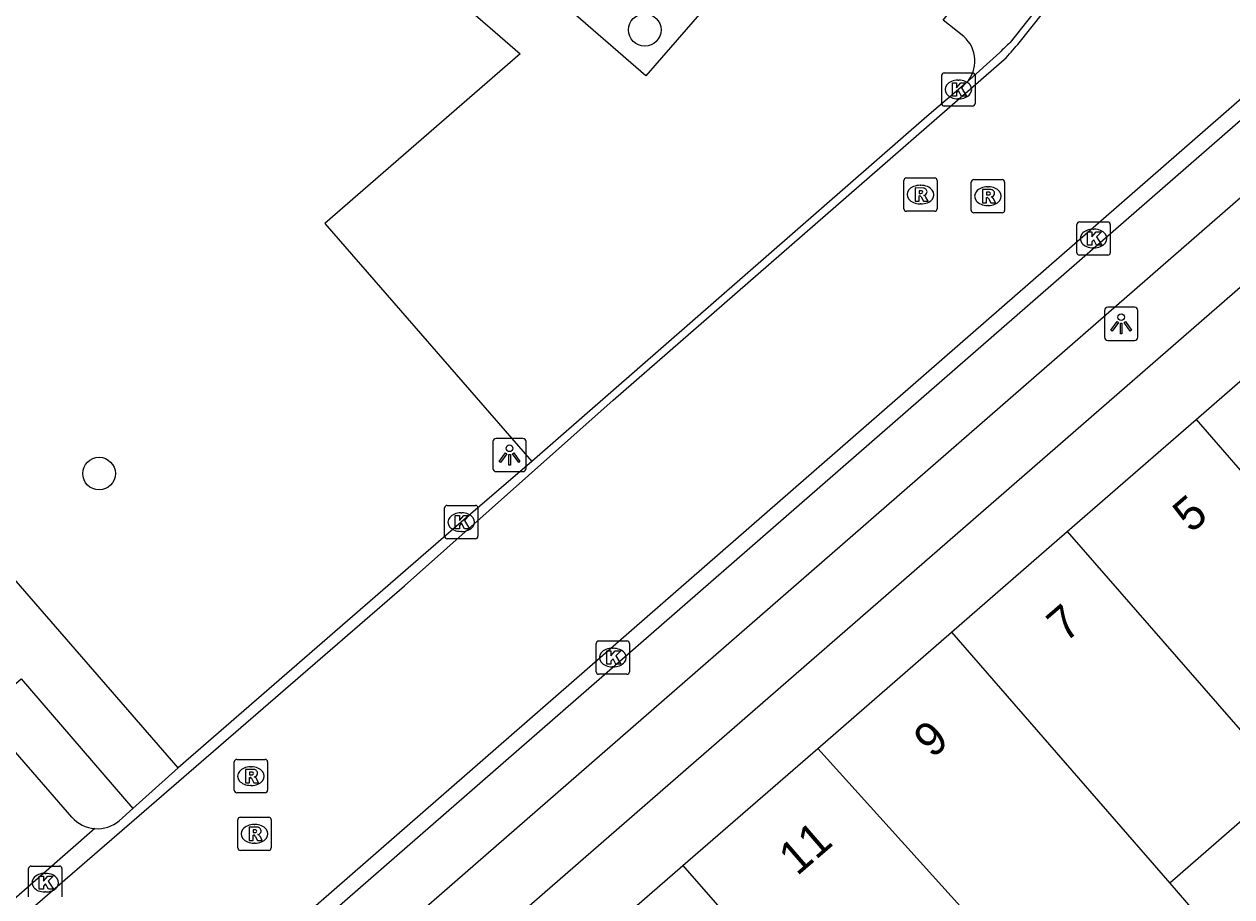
# Model space of a CAD drawing. Extents: x 161882 to 162509, y 381687 to 382379.
# Drawn here: x 162050.81 to 162087.09, y 382109.92 to 382136.14 of the extents above; entities that cross this region are included whole.
import ezdxf

# ---------------------------------------------------------------- set-up
doc = ezdxf.new("R2010")
doc.units = 0
for name, color, linetype in [('IMGEO_Boom', 7, 'Continuous'), ('IMGEO_Kolk', 7, 'Continuous'), ('IMGEO_Lichtpunt', 7, 'Continuous'), ('IMGEO_Pand', 7, 'Continuous'), ('IMGEO_Pand_nummerreeks', 7, 'Continuous'), ('IMGEO_Parkeervlak_open', 7, 'Continuous'), ('IMGEO_Rijbaan_lokaal_open', 7, 'Continuous'), ('IMGEO_Rioolput', 7, 'Continuous'), ('IMGEO_Voetpad_open', 7, 'Continuous')]:
    doc.layers.add(name, color=color, linetype=linetype)

msp = doc.modelspace()

# ---------------------------------------------------------------- linework, layer by layer
at = {"layer": 'IMGEO_Boom'}
for centre in [(162069.454, 382135.968), (162053.061, 382122.64)]:
    msp.add_circle(centre, 0.489, dxfattribs=at)
at = {"layer": 'IMGEO_Kolk'}
for p, q in [((162078.373, 382133.752), (162078.373, 382134.604)), ((162078.448, 382134.678), (162079.3, 382134.678)), ((162079.374, 382134.604), (162079.374, 382133.752)), ((162078.861, 382134.458), (162078.886, 382134.458)), ((162078.884, 382133.898), (162078.859, 382133.898)), ((162079.3, 382133.678), (162078.448, 382133.678)), ((162082.509, 382130.2), (162083.361, 382130.2)), ((162082.434, 382129.274), (162082.434, 382130.126)), ((162082.922, 382129.98), (162082.947, 382129.98)), ((162083.435, 382130.126), (162083.435, 382129.274)), ((162082.945, 382129.42), (162082.92, 382129.42)), ((162083.361, 382129.2), (162082.509, 382129.2)), ((162063.441, 382120.756), (162063.441, 382121.608)), ((162063.516, 382121.682), (162064.368, 382121.682)), ((162063.929, 382121.462), (162063.954, 382121.462)), ((162064.442, 382121.608), (162064.442, 382120.756)), ((162063.952, 382120.902), (162063.927, 382120.902)), ((162064.368, 382120.682), (162063.516, 382120.682)), ((162067.992, 382116.686), (162067.992, 382117.538)), ((162068.067, 382117.612), (162068.919, 382117.612)), ((162068.993, 382117.538), (162068.993, 382116.686)), ((162068.48, 382117.392), (162068.505, 382117.392)), ((162068.503, 382116.832), (162068.478, 382116.832)), ((162068.919, 382116.612), (162068.067, 382116.612)), ((162050.944, 382109.925), (162050.944, 382110.777)), ((162051.019, 382110.851), (162051.871, 382110.851)), ((162051.432, 382110.631), (162051.457, 382110.631)), ((162051.945, 382110.777), (162051.945, 382109.925)), ((162051.455, 382110.071), (162051.43, 382110.071))]:
    msp.add_line(p, q, dxfattribs=at)
for points in [[(162078.373, 382133.752), (162078.373, 382134.604)], [(162078.448, 382134.678), (162079.3, 382134.678)], [(162079.374, 382134.604), (162079.374, 382133.752)], [(162078.694, 382134.378), (162078.817, 382134.378), (162078.817, 382134.227), (162078.947, 382134.378), (162079.111, 382134.378), (162078.965, 382134.227), (162079.118, 382133.978), (162078.966, 382133.978), (162078.881, 382134.142), (162078.817, 382134.075), (162078.817, 382133.978), (162078.694, 382133.978), (162078.694, 382134.378)], [(162079.3, 382133.678), (162078.448, 382133.678)], [(162082.509, 382130.2), (162083.361, 382130.2)], [(162082.434, 382129.274), (162082.434, 382130.126)], [(162082.755, 382129.9), (162082.878, 382129.9), (162082.878, 382129.749), (162083.008, 382129.9), (162083.172, 382129.9), (162083.026, 382129.749), (162083.179, 382129.5), (162083.027, 382129.5), (162082.942, 382129.664), (162082.878, 382129.597), (162082.878, 382129.5), (162082.755, 382129.5), (162082.755, 382129.9)], [(162083.435, 382130.126), (162083.435, 382129.274)], [(162083.361, 382129.2), (162082.509, 382129.2)], [(162063.441, 382120.756), (162063.441, 382121.608)], [(162063.516, 382121.682), (162064.368, 382121.682)], [(162064.442, 382121.608), (162064.442, 382120.756)], [(162063.762, 382121.382), (162063.885, 382121.382), (162063.885, 382121.231), (162064.015, 382121.382), (162064.179, 382121.382), (162064.033, 382121.231), (162064.186, 382120.982), (162064.034, 382120.982), (162063.949, 382121.146), (162063.885, 382121.079), (162063.885, 382120.982), (162063.762, 382120.982), (162063.762, 382121.382)], [(162064.368, 382120.682), (162063.516, 382120.682)], [(162067.992, 382116.686), (162067.992, 382117.538)], [(162068.067, 382117.612), (162068.919, 382117.612)], [(162068.993, 382117.538), (162068.993, 382116.686)], [(162068.313, 382117.312), (162068.436, 382117.312), (162068.436, 382117.161), (162068.566, 382117.312), (162068.73, 382117.312), (162068.584, 382117.161), (162068.737, 382116.912), (162068.585, 382116.912), (162068.5, 382117.076), (162068.436, 382117.009), (162068.436, 382116.912), (162068.313, 382116.912), (162068.313, 382117.312)], [(162068.919, 382116.612), (162068.067, 382116.612)], [(162050.944, 382109.925), (162050.944, 382110.777)], [(162051.019, 382110.851), (162051.871, 382110.851)], [(162051.265, 382110.551), (162051.388, 382110.551), (162051.388, 382110.4), (162051.518, 382110.551), (162051.682, 382110.551), (162051.536, 382110.4), (162051.689, 382110.151), (162051.537, 382110.151), (162051.452, 382110.315), (162051.388, 382110.248), (162051.388, 382110.151), (162051.265, 382110.151), (162051.265, 382110.551)], [(162051.945, 382110.777), (162051.945, 382109.925)]]:
    msp.add_lwpolyline(points, dxfattribs=at)
for centre, start, end in [((162078.45, 382134.602), 91.552, 178.448), ((162078.45, 382134.602), 91.552, 178.448), ((162079.298, 382134.602), 1.552, 88.448), ((162079.298, 382134.602), 1.552, 88.448), ((162078.45, 382133.754), 181.552, 268.448), ((162078.45, 382133.754), 181.552, 268.448), ((162079.298, 382133.754), 271.552, 358.448), ((162079.298, 382133.754), 271.552, 358.448), ((162082.511, 382130.124), 91.552, 178.448), ((162082.511, 382130.124), 91.552, 178.448), ((162083.359, 382130.124), 1.552, 88.448), ((162083.359, 382130.124), 1.552, 88.448), ((162082.511, 382129.276), 181.552, 268.448), ((162082.511, 382129.276), 181.552, 268.448), ((162083.359, 382129.276), 271.552, 358.448), ((162083.359, 382129.276), 271.552, 358.448), ((162063.518, 382121.606), 91.552, 178.448), ((162063.518, 382121.606), 91.552, 178.448), ((162064.366, 382121.606), 1.552, 88.448), ((162064.366, 382121.606), 1.552, 88.448), ((162063.518, 382120.758), 181.552, 268.448), ((162063.518, 382120.758), 181.552, 268.448), ((162064.366, 382120.758), 271.552, 358.448), ((162064.366, 382120.758), 271.552, 358.448), ((162068.069, 382117.536), 91.552, 178.448), ((162068.069, 382117.536), 91.552, 178.448), ((162068.917, 382117.536), 1.552, 88.448), ((162068.917, 382117.536), 1.552, 88.448), ((162068.069, 382116.688), 181.552, 268.448), ((162068.069, 382116.688), 181.552, 268.448), ((162068.917, 382116.688), 271.552, 358.448), ((162068.917, 382116.688), 271.552, 358.448), ((162051.021, 382110.775), 91.552, 178.448), ((162051.021, 382110.775), 91.552, 178.448), ((162051.869, 382110.775), 1.552, 88.448), ((162051.869, 382110.775), 1.552, 88.448)]:
    msp.add_arc(centre, 0.0765, start, end, dxfattribs=at)
for centre, major_axis, ratio, start_param, end_param in [((162078.86, 382134.178), (-0.387, 0.002), 0.722429, 4.712389, 7.853982), ((162078.885, 382134.178), (-0.39, 0.002), 0.717154, 1.570796, 4.712389), ((162082.921, 382129.7), (-0.387, 0.002), 0.722429, 4.712389, 7.853982), ((162082.946, 382129.7), (-0.39, 0.002), 0.717154, 1.570796, 4.712389), ((162063.928, 382121.182), (-0.387, 0.002), 0.722429, 4.712389, 7.853982), ((162063.953, 382121.182), (-0.39, 0.002), 0.717154, 1.570796, 4.712389), ((162068.479, 382117.112), (-0.387, 0.002), 0.722429, 4.712389, 7.853982), ((162068.504, 382117.112), (-0.39, 0.002), 0.717154, 1.570796, 4.712389), ((162051.431, 382110.351), (-0.387, 0.002), 0.722429, 4.712389, 7.853982), ((162051.456, 382110.351), (-0.39, 0.002), 0.717154, 1.570796, 4.712389)]:
    msp.add_ellipse(centre, major_axis=major_axis, ratio=ratio, start_param=start_param, end_param=end_param, dxfattribs=at)
at = {"layer": 'IMGEO_Lichtpunt'}
for p, q in [((162084.167, 382127.637), (162083.359, 382127.637)), ((162084.167, 382127.637), (162083.359, 382127.637)), ((162083.265, 382127.542), (162083.265, 382126.735)), ((162083.265, 382127.542), (162083.265, 382126.735)), ((162084.261, 382126.735), (162084.261, 382127.542)), ((162084.261, 382126.735), (162084.261, 382127.542)), ((162083.359, 382126.641), (162084.167, 382126.641)), ((162083.359, 382126.641), (162084.167, 382126.641)), ((162064.893, 382123.601), (162064.893, 382122.794)), ((162064.893, 382123.601), (162064.893, 382122.794)), ((162065.795, 382123.696), (162064.987, 382123.696)), ((162065.795, 382123.696), (162064.987, 382123.696)), ((162065.889, 382122.794), (162065.889, 382123.601)), ((162065.889, 382122.794), (162065.889, 382123.601)), ((162064.987, 382122.7), (162065.795, 382122.7)), ((162064.987, 382122.7), (162065.795, 382122.7))]:
    msp.add_line(p, q, dxfattribs=at)
for points in [[(162083.639, 382127.206), (162083.678, 382127.178), (162083.49, 382126.916), (162083.452, 382126.943), (162083.639, 382127.206)], [(162083.741, 382127.158), (162083.788, 382127.158), (162083.788, 382126.836), (162083.741, 382126.836), (162083.741, 382127.158)], [(162083.851, 382127.178), (162083.889, 382127.205), (162084.076, 382126.943), (162084.037, 382126.915), (162083.851, 382127.178)], [(162065.267, 382123.265), (162065.306, 382123.237), (162065.118, 382122.975), (162065.08, 382123.002), (162065.267, 382123.265)], [(162065.479, 382123.237), (162065.517, 382123.264), (162065.704, 382123.002), (162065.665, 382122.974), (162065.479, 382123.237)], [(162065.369, 382123.217), (162065.416, 382123.217), (162065.416, 382122.895), (162065.369, 382122.895), (162065.369, 382123.217)]]:
    msp.add_lwpolyline(points, dxfattribs=at)
for centre in [(162083.764, 382127.34), (162065.392, 382123.399)]:
    msp.add_circle(centre, 0.0994, dxfattribs=at)
for centre, start, end in [((162083.359, 382127.542), 90, 180), ((162083.359, 382127.542), 90, 180), ((162084.167, 382127.542), 0, 90), ((162084.167, 382127.542), 0, 90), ((162083.359, 382126.735), 180, 270), ((162083.359, 382126.735), 180, 270), ((162084.167, 382126.735), 270, 0), ((162084.167, 382126.735), 270, 360), ((162064.987, 382123.601), 90, 180), ((162064.987, 382123.601), 90, 180), ((162065.795, 382123.601), 0, 90), ((162065.795, 382123.601), 0, 90), ((162064.987, 382122.794), 180, 270), ((162064.987, 382122.794), 180, 270), ((162065.795, 382122.794), 270, 0), ((162065.795, 382122.794), 270, 360)]:
    msp.add_arc(centre, 0.0946, start, end, dxfattribs=at)
at = {"layer": 'IMGEO_Pand'}
for points in [[(162086.012, 382124.267), (162090.338, 382128.029)], [(162082.144, 382120.902), (162086.012, 382124.267)], [(162086.012, 382124.267), (162093.878, 382115.216)], [(162078.667, 382117.878), (162082.144, 382120.902)], [(162082.144, 382120.902), (162088.706, 382113.366)], [(162074.647, 382114.382), (162078.667, 382117.878)], [(162078.667, 382117.878), (162085.22, 382110.331)], [(162070.6, 382110.862), (162074.647, 382114.382)], [(162074.647, 382114.382), (162083.028, 382105.097)], [(162088.706, 382113.366), (162085.22, 382110.331)], [(162066.755, 382107.518), (162070.6, 382110.862)], [(162070.6, 382110.862), (162078.812, 382101.467)], [(162085.22, 382110.331), (162086.856, 382108.447), (162083.028, 382105.097)]]:
    msp.add_lwpolyline(points, dxfattribs=at)
at = {"layer": 'IMGEO_Parkeervlak_open'}
msp.add_lwpolyline([(162052.243, 382112.316), (162049.626, 382115.318)], dxfattribs=at)
msp.add_arc((162053.012, 382113.005), 1.032, 221.8376, 265.8276, dxfattribs=at)
at = {"layer": 'IMGEO_Rijbaan_lokaal_open'}
for points in [[(162080.659, 382135.532), (162085.814, 382142.015), (162085.823, 382142.026)], [(162084.661, 382140.952), (162080.432, 382135.586)], [(162089.5, 382135.76), (162042.331, 382094.626), (162042.637, 382094.281)], [(162089.765, 382135.352), (162060.132, 382109.524)], [(162080.118, 382135.286), (162079.109, 382134.375)], [(162037.509, 382098.473), (162037.797, 382098.117), (162062.239, 382119.267), (162068.499, 382124.843), (162080.253, 382135.078)], [(162079.109, 382134.375), (162078.874, 382134.178), (162077.927, 382133.363), (162066.058, 382123)], [(162066.058, 382123), (162063.942, 382121.182), (162055.435, 382113.796)], [(162055.435, 382113.796), (162054.076, 382112.578)], [(162054.076, 382112.578), (162053.665, 382112.21)], [(162052.937, 382111.975), (162037.509, 382098.473)]]:
    msp.add_lwpolyline(points, dxfattribs=at)
for centre, radius, start, end in [((162082.299, 382133.318), 2.937, 129.4546, 137.933), ((162074.218, 382140.883), 8.373, 316.1104, 320.2788), ((162053.009, 382112.996), 1.024, 265.9459, 309.8345)]:
    msp.add_arc(centre, radius, start, end, dxfattribs=at)
at = {"layer": 'IMGEO_Rioolput'}
for p, q in [((162077.235, 382130.593), (162077.235, 382131.445)), ((162077.31, 382131.519), (162078.162, 382131.519)), ((162077.723, 382131.299), (162077.748, 382131.299)), ((162078.236, 382131.445), (162078.236, 382130.593)), ((162079.261, 382130.546), (162079.261, 382131.398)), ((162079.336, 382131.472), (162080.188, 382131.472)), ((162079.749, 382131.252), (162079.774, 382131.252)), ((162080.262, 382131.398), (162080.262, 382130.546)), ((162078.162, 382130.519), (162077.31, 382130.519)), ((162077.746, 382130.739), (162077.721, 382130.739)), ((162079.772, 382130.692), (162079.747, 382130.692)), ((162080.188, 382130.472), (162079.336, 382130.472)), ((162057.123, 382113.126), (162057.123, 382113.978)), ((162057.198, 382114.052), (162058.05, 382114.052)), ((162057.611, 382113.832), (162057.636, 382113.832)), ((162058.124, 382113.978), (162058.124, 382113.126)), ((162057.634, 382113.272), (162057.609, 382113.272)), ((162058.05, 382113.052), (162057.198, 382113.052)), ((162057.23, 382111.393), (162057.23, 382112.245)), ((162057.305, 382112.319), (162058.157, 382112.319)), ((162057.718, 382112.099), (162057.743, 382112.099)), ((162058.231, 382112.245), (162058.231, 382111.393)), ((162058.157, 382111.319), (162057.305, 382111.319)), ((162057.741, 382111.539), (162057.716, 382111.539))]:
    msp.add_line(p, q, dxfattribs=at)
for points in [[(162077.235, 382130.593), (162077.235, 382131.445)], [(162077.31, 382131.519), (162078.162, 382131.519)], [(162077.824, 382131.217), (162077.572, 382131.219), (162077.572, 382130.819)], [(162078.236, 382131.445), (162078.236, 382130.593)], [(162079.261, 382130.546), (162079.261, 382131.398)], [(162079.336, 382131.472), (162080.188, 382131.472)], [(162080.262, 382131.398), (162080.262, 382130.546)], [(162077.572, 382130.819), (162077.696, 382130.819), (162077.696, 382130.981), (162077.707, 382130.981)], [(162077.75, 382131.138), (162077.696, 382131.138), (162077.696, 382131.057)], [(162077.696, 382131.057), (162077.748, 382131.057)], [(162077.754, 382130.952), (162077.825, 382130.819), (162077.965, 382130.819), (162077.9, 382130.945)], [(162079.85, 382131.17), (162079.598, 382131.172), (162079.598, 382130.772)], [(162079.598, 382130.772), (162079.722, 382130.772), (162079.722, 382130.934), (162079.733, 382130.934)], [(162079.776, 382131.091), (162079.722, 382131.091), (162079.722, 382131.01)], [(162079.722, 382131.01), (162079.774, 382131.01)], [(162079.78, 382130.905), (162079.851, 382130.772), (162079.991, 382130.772), (162079.926, 382130.898)], [(162078.162, 382130.519), (162077.31, 382130.519)], [(162080.188, 382130.472), (162079.336, 382130.472)], [(162057.123, 382113.126), (162057.123, 382113.978)], [(162057.198, 382114.052), (162058.05, 382114.052)], [(162058.124, 382113.978), (162058.124, 382113.126)], [(162057.712, 382113.75), (162057.46, 382113.752), (162057.46, 382113.352)], [(162057.46, 382113.352), (162057.584, 382113.352), (162057.584, 382113.514), (162057.595, 382113.514)], [(162057.638, 382113.671), (162057.584, 382113.671), (162057.584, 382113.59)], [(162057.584, 382113.59), (162057.636, 382113.59)], [(162057.642, 382113.485), (162057.713, 382113.352), (162057.853, 382113.352), (162057.788, 382113.478)], [(162058.05, 382113.052), (162057.198, 382113.052)], [(162057.23, 382111.393), (162057.23, 382112.245)], [(162057.305, 382112.319), (162058.157, 382112.319)], [(162057.819, 382112.017), (162057.567, 382112.019), (162057.567, 382111.619)], [(162058.231, 382112.245), (162058.231, 382111.393)], [(162057.567, 382111.619), (162057.691, 382111.619), (162057.691, 382111.781), (162057.702, 382111.781)], [(162057.745, 382111.938), (162057.691, 382111.938), (162057.691, 382111.857)], [(162057.691, 382111.857), (162057.743, 382111.857)], [(162057.749, 382111.752), (162057.82, 382111.619), (162057.96, 382111.619), (162057.895, 382111.745)], [(162058.157, 382111.319), (162057.305, 382111.319)]]:
    msp.add_lwpolyline(points, dxfattribs=at)
for centre, radius, start, end in [((162077.312, 382131.443), 0.0765, 91.552, 178.448), ((162077.312, 382131.443), 0.0765, 91.552, 178.448), ((162077.823, 382131.107), 0.109, 350.3612, 89.416), ((162078.16, 382131.443), 0.0765, 1.552, 88.448), ((162078.16, 382131.443), 0.0765, 1.552, 88.448), ((162079.338, 382131.396), 0.0765, 91.552, 178.448), ((162079.338, 382131.396), 0.0765, 91.552, 178.448), ((162080.186, 382131.396), 0.0765, 1.552, 88.448), ((162080.186, 382131.396), 0.0765, 1.552, 88.448), ((162077.706, 382130.928), 0.0533, 26.0293, 88.6989), ((162077.732, 382131.246), 0.19, 274.7715, 282.9687), ((162077.756, 382131.042), 0.0964, 77.0061, 93.1865), ((162077.77, 382131.099), 0.0378, 276.6634, 79.6772), ((162077.821, 382131.107), 0.112, 277.5842, 350.9817), ((162077.805, 382130.892), 0.108, 29.5134, 73.7905), ((162079.732, 382130.881), 0.0533, 26.0293, 88.6989), ((162079.758, 382131.199), 0.19, 274.7715, 282.9687), ((162079.782, 382130.995), 0.0964, 77.0061, 93.1865), ((162079.796, 382131.052), 0.0378, 276.6634, 79.6772), ((162079.849, 382131.06), 0.109, 350.3612, 89.416), ((162079.847, 382131.06), 0.112, 277.5842, 350.9817), ((162079.831, 382130.845), 0.108, 29.5134, 73.7905), ((162077.312, 382130.595), 0.0765, 181.552, 268.448), ((162077.312, 382130.595), 0.0765, 181.552, 268.448), ((162078.16, 382130.595), 0.0765, 271.552, 358.448), ((162078.16, 382130.595), 0.0765, 271.552, 358.448), ((162079.338, 382130.548), 0.0765, 181.552, 268.448), ((162079.338, 382130.548), 0.0765, 181.552, 268.448), ((162080.186, 382130.548), 0.0765, 271.552, 358.448), ((162080.186, 382130.548), 0.0765, 271.552, 358.448), ((162057.2, 382113.976), 0.0765, 91.552, 178.448), ((162057.2, 382113.976), 0.0765, 91.552, 178.448), ((162058.048, 382113.976), 0.0765, 1.552, 88.448), ((162058.048, 382113.976), 0.0765, 1.552, 88.448), ((162057.594, 382113.461), 0.0533, 26.0293, 88.6989), ((162057.62, 382113.779), 0.19, 274.7715, 282.9687), ((162057.644, 382113.575), 0.0964, 77.0061, 93.1865), ((162057.658, 382113.632), 0.0378, 276.6634, 79.6772), ((162057.711, 382113.64), 0.109, 350.3612, 89.416), ((162057.709, 382113.64), 0.112, 277.5842, 350.9817), ((162057.693, 382113.425), 0.108, 29.5134, 73.7905), ((162057.2, 382113.128), 0.0765, 181.552, 268.448), ((162057.2, 382113.128), 0.0765, 181.552, 268.448), ((162058.048, 382113.128), 0.0765, 271.552, 358.448), ((162058.048, 382113.128), 0.0765, 271.552, 358.448), ((162057.307, 382112.243), 0.0765, 91.552, 178.448), ((162057.307, 382112.243), 0.0765, 91.552, 178.448), ((162057.818, 382111.907), 0.109, 350.3612, 89.416), ((162058.155, 382112.243), 0.0765, 1.552, 88.448), ((162058.155, 382112.243), 0.0765, 1.552, 88.448), ((162057.701, 382111.728), 0.0533, 26.0293, 88.6989), ((162057.727, 382112.046), 0.19, 274.7715, 282.9687), ((162057.751, 382111.842), 0.0964, 77.0061, 93.1865), ((162057.765, 382111.899), 0.0378, 276.6634, 79.6772), ((162057.816, 382111.907), 0.112, 277.5842, 350.9817), ((162057.8, 382111.692), 0.108, 29.5134, 73.7905), ((162057.307, 382111.395), 0.0765, 181.552, 268.448), ((162057.307, 382111.395), 0.0765, 181.552, 268.448), ((162058.155, 382111.395), 0.0765, 271.552, 358.448), ((162058.155, 382111.395), 0.0765, 271.552, 358.448)]:
    msp.add_arc(centre, radius, start, end, dxfattribs=at)
for centre, major_axis, ratio, start_param, end_param in [((162077.722, 382131.019), (-0.387, 0.002), 0.722429, 4.712389, 7.853982), ((162077.747, 382131.019), (-0.39, 0.002), 0.717154, 1.570796, 4.712389), ((162079.748, 382130.972), (-0.387, 0.002), 0.722429, 4.712389, 7.853982), ((162079.773, 382130.972), (-0.39, 0.002), 0.717154, 1.570796, 4.712389), ((162057.61, 382113.552), (-0.387, 0.002), 0.722429, 4.712389, 7.853982), ((162057.635, 382113.552), (-0.39, 0.002), 0.717154, 1.570796, 4.712389), ((162057.717, 382111.819), (-0.387, 0.002), 0.722429, 4.712389, 7.853982), ((162057.742, 382111.819), (-0.39, 0.002), 0.717154, 1.570796, 4.712389)]:
    msp.add_ellipse(centre, major_axis=major_axis, ratio=ratio, start_param=start_param, end_param=end_param, dxfattribs=at)
at = {"layer": 'IMGEO_Voetpad_open'}
for points in [[(162054.859, 382147.282), (162058.213, 382151.114), (162072.851, 382138.463), (162069.486, 382134.586), (162054.859, 382147.282)], [(162051.478, 382143.425), (162053.879, 382145.512), (162065.711, 382135.244), (162059.846, 382130.148), (162066.058, 382123)], [(162055.435, 382113.796), (162034.496, 382137.927), (162040.79, 382143.399)], [(162079.037, 382135.765), (162078.414, 382136.257), (162082.53, 382141.435), (162083.289, 382140.811)], [(162094.812, 382134.731), (162045.016, 382091.412)], [(162061.499, 382108.414), (162090.927, 382134.045), (162090.608, 382134.346), (162090.308, 382134.665)], [(162049.626, 382115.318), (162049.638, 382115.532), (162050.725, 382116.472), (162054.076, 382112.578)]]:
    msp.add_lwpolyline(points, dxfattribs=at)
msp.add_arc((162078.412, 382135.036), 0.96, 316.5093, 49.4211, dxfattribs=at)

# ---------------------------------------------------------------- texts
at = {"layer": 'IMGEO_Pand_nummerreeks'}
for s, p in [('5', (162085.866, 382120.828)), ('7', (162082.084, 382117.539)), ('9', (162078.086, 382114.061)), ('11', (162074.027, 382110.534))]:
    msp.add_text(s, height=1, rotation=40.8175, dxfattribs=at).set_placement(p)

doc.saveas('drawing.dxf')
